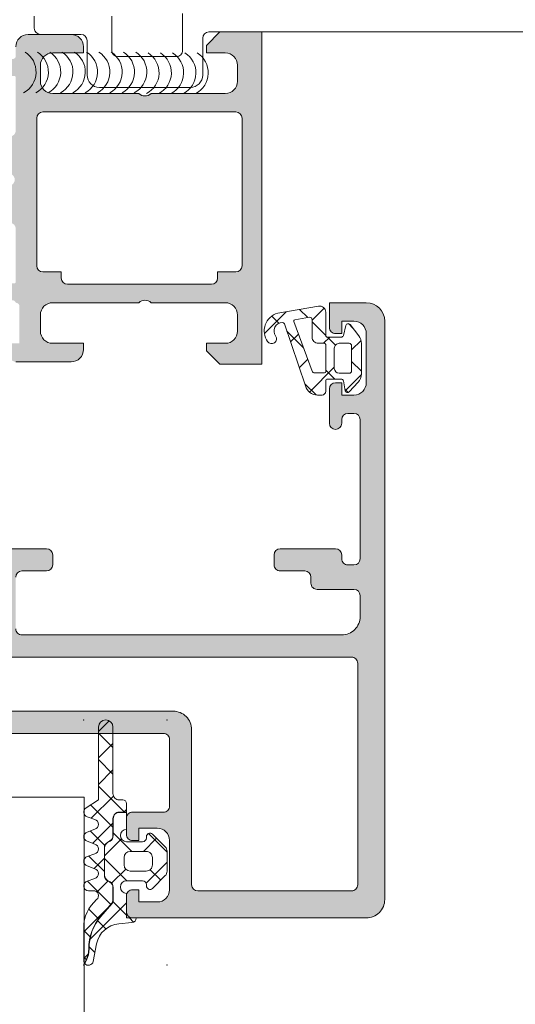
# Model space of a CAD drawing. Header units: millimetres. Extents: x 144573 to 336993, y 74252 to 247042.
# Tile 439 of 656: x 198288 to 198329, y 190583 to 190663. Entities that reach past the tile are written whole.
import ezdxf

# ---------------------------------------------------------------- set-up
doc = ezdxf.new("R2010")
doc.units = ezdxf.units.MM
doc.layers.add('FASÁDA DETAILNÍ', color=255, linetype='Continuous', lineweight=0)
doc.layers.add('NOVA', color=255, linetype='Continuous', lineweight=0)

# ---------------------------------------------------------------- blocks, each defined once
blk = doc.blocks.new('A$C69D17D4D')
at = {"layer": 'FASÁDA DETAILNÍ'}
h = blk.add_hatch(color=256, dxfattribs=at)
edge = h.paths.add_edge_path()
edge.add_arc((-24856.93811075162, 17286.81045535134), 0.1199999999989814, 0, 90.000000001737)
edge.add_line((-24856.93811075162, 17286.93045535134), (-24859.69810875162, 17286.93045535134))
edge.add_arc((-24859.69810875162, 17287.23045535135), 0.3000000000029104, 180.0000000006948, 270, ccw=False)
edge.add_line((-24859.99810875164, 17287.23045535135), (-24859.99810875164, 17288.2104296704))
edge.add_arc((-24859.69810875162, 17288.21042967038), 0.2999999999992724, 90, 179.9999999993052, ccw=False)
edge.add_line((-24859.69810875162, 17288.51042967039), (-24857.81809775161, 17288.51042967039))
edge.add_arc((-24857.55055441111, 17288.58929676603), 0.278925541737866, 196.4245945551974, 271.1628700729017)
edge.add_line((-24857.54489375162, 17288.3104286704), (-24857.09129975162, 17288.3104286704))
edge.add_arc((-24857.08563134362, 17288.58926611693), 0.2788950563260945, 268.8354106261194, 343.580123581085)
edge.add_line((-24856.81811075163, 17288.51042967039), (-24856.81811075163, 17289.31060438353))
edge.add_arc((-24855.81811075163, 17289.31060438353), 1, 90, 180, ccw=False)
edge.add_line((-24855.81811075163, 17290.31060438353), (-24852.31810339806, 17290.31060438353))
edge.add_arc((-24852.31812322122, 17289.31058456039), 1.000019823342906, 0.0011357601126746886, 89.99886423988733, ccw=False)
edge.add_line((-24851.31810339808, 17289.31060438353), (-24851.31810339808, 17288.81060438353))
edge.add_line((-24851.31810339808, 17288.81060438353), (-24853.81810339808, 17288.81060438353))
edge.add_arc((-24853.81805801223, 17287.81055899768), 1.000045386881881, 90.00260029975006, 179.9973997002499)
edge.add_line((-24854.81810339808, 17287.81060438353), (-24854.81810339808, 17286.51058607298))
edge.add_arc((-24853.8180508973, 17286.51063857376), 1.00005250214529, 180.003007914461, 269.996992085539)
edge.add_line((-24853.81810339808, 17285.51058607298), (-24846.81810339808, 17285.51058607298))
edge.add_arc((-24846.31810339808, 17286.03570782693), 0.7250881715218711, 226.4038161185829, 313.5961838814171)
edge.add_line((-24845.81810339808, 17285.51058607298), (-24839.78401526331, 17285.51058607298))
edge.add_arc((-24839.78406776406, 17286.51063857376), 1.00005250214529, 270.003007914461, 359.996992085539)
edge.add_line((-24838.78401526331, 17286.51058607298), (-24838.78401526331, 17287.81060438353))
edge.add_arc((-24839.78406064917, 17287.81055899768), 1.000045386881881, 0.002600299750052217, 89.99739970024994)
edge.add_line((-24839.78401526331, 17288.81060438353), (-24841.31810339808, 17288.81060438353))
edge.add_line((-24841.31810339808, 17288.81060438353), (-24841.31810339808, 17289.41061048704))
edge.add_line((-24841.31810339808, 17289.41061048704), (-24840.21809729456, 17290.51058607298))
edge.add_line((-24840.21809729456, 17290.51058607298), (-24836.81810339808, 17290.51058607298))
edge.add_line((-24836.81810339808, 17290.51058607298), (-24836.81810339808, 17263.51068525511))
edge.add_line((-24836.81810339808, 17263.51068525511), (-24840.21809729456, 17263.51068525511))
edge.add_line((-24840.21809729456, 17263.51068525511), (-24841.31810339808, 17264.61066084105))
edge.add_line((-24841.31810339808, 17264.61066084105), (-24841.31810339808, 17265.21066694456))
edge.add_line((-24841.31810339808, 17265.21066694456), (-24839.78401526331, 17265.21066694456))
edge.add_arc((-24839.78406064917, 17266.21071233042), 1.000045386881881, 270.00260029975, 359.99739970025)
edge.add_line((-24838.78401526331, 17266.21066694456), (-24838.78401526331, 17267.51068525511))
edge.add_arc((-24839.78406776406, 17267.51063275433), 1.00005250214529, 0.003007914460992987, 89.996992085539)
edge.add_line((-24839.78401526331, 17268.51068525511), (-24845.81810339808, 17268.51068525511))
edge.add_arc((-24846.31810339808, 17267.98556350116), 0.7250881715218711, 46.4038161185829, 133.5961838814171)
edge.add_line((-24846.81810339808, 17268.51068525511), (-24853.81810339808, 17268.51068525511))
edge.add_arc((-24853.8180508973, 17267.51063275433), 1.00005250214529, 90.003007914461, 179.996992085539)
edge.add_line((-24854.81810339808, 17267.51068525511), (-24854.81810339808, 17266.21066694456))
edge.add_arc((-24853.81805801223, 17266.21071233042), 1.000045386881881, 180.00260029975, 269.9973997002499)
edge.add_line((-24853.81810339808, 17265.21066694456), (-24851.31810339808, 17265.21066694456))
edge.add_line((-24851.31810339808, 17265.21066694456), (-24851.31810339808, 17264.71066694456))
edge.add_arc((-24852.31812322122, 17264.71068676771), 1.000019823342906, 270.00113576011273, 359.9988642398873, ccw=False)
edge.add_line((-24852.31810339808, 17263.71066694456), (-24856.81810339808, 17263.71066694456))
edge.add_arc((-24856.81811371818, 17264.21065662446), 0.4999896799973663, 179.9988173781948, 270.0011826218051, ccw=False)
edge.add_line((-24857.31810339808, 17264.21066694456), (-24857.31810339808, 17265.21066694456))
edge.add_line((-24857.31810339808, 17265.21066694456), (-24856.51810034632, 17265.21066694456))
edge.add_line((-24856.51810034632, 17265.21066694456), (-24856.51810034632, 17268.21068220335))
edge.add_arc((-24856.81810806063, 17268.21068489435), 0.3000077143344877, 359.9994860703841, 450.0005139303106)
edge.add_arc((-24857.08563134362, 17268.43185616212), 0.2788950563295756, 16.41987641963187, 91.16458937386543)
edge.add_line((-24857.09129975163, 17268.71069360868), (-24857.54489375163, 17268.71069360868))
edge.add_arc((-24857.55055441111, 17268.43182551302), 0.2789255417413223, 88.83712992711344, 163.5754054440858)
edge.add_line((-24857.81809775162, 17268.51069260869), (-24859.69810875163, 17268.51069260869))
edge.add_arc((-24859.69810875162, 17268.81069260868), 0.2999999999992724, 180, 270, ccw=False)
edge.add_line((-24859.99810875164, 17268.81069260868), (-24859.99810875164, 17269.79066692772))
edge.add_arc((-24859.69810875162, 17269.79066692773), 0.2999999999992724, 90, 180, ccw=False)
edge.add_line((-24859.69810875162, 17270.09066692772), (-24856.93811075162, 17270.09066692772))
edge.add_arc((-24856.93811075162, 17270.21066692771), 0.1200000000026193, 269.9999999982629, 359.999999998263)
edge.add_line((-24856.81811075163, 17270.21066692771), (-24856.81811075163, 17274.51069260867))
edge.add_arc((-24857.31811075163, 17274.51069260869), 0.5, 0, 90)
edge.add_line((-24857.31811075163, 17275.01069260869), (-24858.01811075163, 17275.01069260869))
edge.add_line((-24858.01811075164, 17275.01069260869), (-24860.41093107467, 17273.62919715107))
edge.add_arc((-24860.47999096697, 17273.74881239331), 0.1381197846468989, 172.2975625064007, 299.99999999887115, ccw=False)
edge.add_arc((-24855.63863973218, 17273.30119400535), 5.000000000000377, 108.7094007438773, 174.6507719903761, ccw=False)
edge.add_arc((-24857.40286592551, 17278.51056113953), 0.4999999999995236, 288.7094007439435, 431.2905992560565)
edge.add_arc((-24855.63863973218, 17283.71992827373), 5.000000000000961, 185.3492280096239, 251.2905992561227, ccw=False)
edge.add_arc((-24860.47999096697, 17283.27230988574), 0.1381197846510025, 60.00000000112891, 187.7024374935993, ccw=False)
edge.add_line((-24860.41093107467, 17283.39192512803), (-24858.01811075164, 17282.01042967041))
edge.add_line((-24858.01811075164, 17282.01042967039), (-24857.31811075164, 17282.01042967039))
edge.add_arc((-24857.31811075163, 17282.51042967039), 0.5, 270, 360)
edge.add_line((-24856.81811075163, 17282.51042967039), (-24856.81811075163, 17286.81045535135))
edge = h.paths.add_edge_path(flags=16)
edge.add_arc((-24838.9181095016, 17271.51067762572), 0.5, 270, 360)
edge.add_line((-24838.4181095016, 17271.51067762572), (-24838.4181095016, 17283.51058607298))
edge.add_arc((-24838.9181095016, 17283.51058607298), 0.5, 0, 90)
edge.add_line((-24838.9181095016, 17284.01058607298), (-24854.61809119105, 17284.01058607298))
edge.add_arc((-24854.61809119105, 17283.51058607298), 0.5, 90, 180)
edge.add_line((-24855.11809119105, 17283.51058607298), (-24855.11809119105, 17271.51067762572))
edge.add_arc((-24854.61809119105, 17271.51067762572), 0.5, 180, 270)
edge.add_line((-24854.61809119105, 17271.01067762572), (-24853.11809119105, 17271.01067762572))
edge.add_line((-24853.11809119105, 17271.01067762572), (-24853.11809119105, 17270.51067762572))
edge.add_arc((-24852.61809119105, 17270.51067762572), 0.5, 180, 270)
edge.add_line((-24852.61809119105, 17270.01067762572), (-24840.9181095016, 17270.01067762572))
edge.add_arc((-24840.9181095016, 17270.51067762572), 0.5, 270, 360)
edge.add_line((-24840.4181095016, 17270.51067762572), (-24840.4181095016, 17271.01067762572))
edge.add_line((-24840.4181095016, 17271.01067762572), (-24838.9181095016, 17271.01067762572))
h = blk.add_hatch(color=256, dxfattribs=at)
edge = h.paths.add_edge_path(flags=16)
edge.add_ellipse((-24829.51811741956, 17239.21063723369), major_axis=(-0.499974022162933, 0), ratio=1, start_angle=179.9970229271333, end_angle=270.0029770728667, ccw=False)
edge.add_line((-24829.01814339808, 17239.21061125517), (-24829.01814339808, 17221.21061125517))
edge.add_ellipse((-24829.51811741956, 17221.21058527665), major_axis=(-0.499974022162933, 0), ratio=1, start_angle=89.99702292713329, end_angle=180.0029770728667, ccw=False)
edge.add_line((-24829.51814339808, 17220.71061125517), (-24842.01814339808, 17220.71061125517))
edge.add_ellipse((-24842.01812157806, 17221.21063307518), major_axis=(-0.5000218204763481, 0), ratio=1, start_angle=0.002500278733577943, end_angle=89.99749972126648, ccw=False)
edge.add_line((-24842.51814339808, 17221.21061125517), (-24842.51814339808, 17233.81366225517))
edge.add_ellipse((-24844.01814227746, 17233.8136633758), major_axis=(-1.499998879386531, 0), ratio=1, start_angle=179.9999571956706, end_angle=270.0000428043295)
edge.add_line((-24844.01814339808, 17235.31366225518), (-24857.01813139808, 17235.31366225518))
edge.add_ellipse((-24857.01813177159, 17235.81366188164), major_axis=(-0.4999996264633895, 0), ratio=1, start_angle=-4.280419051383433e-05, end_angle=90.00004280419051, ccw=False)
edge.add_line((-24857.51813139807, 17235.81366225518), (-24857.51813139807, 17239.21061125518))
edge.add_ellipse((-24857.01813177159, 17239.21061162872), major_axis=(-0.4999996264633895, 0), ratio=1, start_angle=-90.00004280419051, end_angle=4.280419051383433e-05, ccw=False)
edge.add_line((-24857.01813139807, 17239.71061125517), (-24829.51814339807, 17239.71061125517))
edge = h.paths.add_edge_path()
edge.add_line((-24828.31813139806, 17268.51060625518), (-24831.31813139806, 17268.51060625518))
edge.add_line((-24831.31813139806, 17268.51060625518), (-24831.31813139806, 17266.51060625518))
edge.add_arc((-24830.81815737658, 17266.51058027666), 0.499974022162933, 179.9970229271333, 270.0029770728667)
edge.add_line((-24830.81813139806, 17266.01060625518), (-24830.31813139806, 17266.01060625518))
edge.add_line((-24830.31813139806, 17266.01060625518), (-24830.31813139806, 17267.01060625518))
edge.add_line((-24830.31813139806, 17267.01060625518), (-24829.31813139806, 17267.01060625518))
edge.add_arc((-24829.31819552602, 17266.01054212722), 1.00006412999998, 0.0036740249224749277, 89.99632597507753, ccw=False)
edge.add_line((-24828.31813139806, 17266.01060625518), (-24828.31813139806, 17262.01060625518))
edge.add_arc((-24829.31816138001, 17262.0106362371), 1.000029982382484, 270.0017177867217, 359.9982822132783, ccw=False)
edge.add_line((-24829.31813139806, 17261.01060625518), (-24830.31813139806, 17261.01060625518))
edge.add_line((-24830.31813139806, 17261.01060625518), (-24830.31813139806, 17262.01060625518))
edge.add_line((-24830.31813139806, 17262.01060625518), (-24830.81813139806, 17262.01060625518))
edge.add_arc((-24830.81812579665, 17261.51060065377), 0.5000056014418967, 90.0006418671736, 179.9993581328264)
edge.add_line((-24831.31813139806, 17261.51060625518), (-24831.31813139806, 17258.71060325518))
edge.add_arc((-24830.81813139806, 17258.71060325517), 0.5, 180, 360)
edge.add_line((-24830.31813139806, 17258.71060325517), (-24830.31813139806, 17259.01060625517))
edge.add_arc((-24829.81812067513, 17259.01059553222), 0.5000107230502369, 90.00122873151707, 179.9987712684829, ccw=False)
edge.add_line((-24829.81813139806, 17259.51060625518), (-24829.31813139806, 17259.51060625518))
edge.add_arc((-24829.31819931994, 17259.0105383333), 0.5000679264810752, 0.007782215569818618, 89.99221778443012, ccw=False)
edge.add_line((-24828.81813139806, 17259.01060625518), (-24828.81813139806, 17247.71061125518))
edge.add_arc((-24829.31815321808, 17247.71063307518), 0.5000218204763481, 270.0025002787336, 359.9974997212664, ccw=False)
edge.add_line((-24829.31813139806, 17247.21061125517), (-24829.81813139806, 17247.21061125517))
edge.add_arc((-24829.81819407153, 17247.71054858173), 0.4999373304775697, 179.992817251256, 270.00718274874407, ccw=False)
edge.add_line((-24830.31813139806, 17247.71061125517), (-24830.31813139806, 17248.01061425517))
edge.add_arc((-24830.818194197, 17248.01055145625), 0.5000628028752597, 0.007195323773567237, 89.99280467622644)
edge.add_line((-24830.81813139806, 17248.51061425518), (-24835.31813139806, 17248.51061425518))
edge.add_arc((-24835.31812579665, 17248.01060865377), 0.5000056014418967, 90.0006418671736, 179.9993581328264)
edge.add_line((-24835.81813139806, 17248.01061425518), (-24835.81813139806, 17247.21061125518))
edge.add_arc((-24835.31815737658, 17247.21058527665), 0.499974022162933, 179.9970229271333, 270.0029770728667)
edge.add_line((-24835.31813139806, 17246.71061125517), (-24833.31813139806, 17246.71061125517))
edge.add_arc((-24833.31819931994, 17246.21054333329), 0.5000679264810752, 0.007782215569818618, 89.99221778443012, ccw=False)
edge.add_line((-24832.81813139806, 17246.21061125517), (-24832.81813139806, 17245.71061125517))
edge.add_arc((-24832.31819407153, 17245.71054858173), 0.4999373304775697, 179.992817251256, 270.007182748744)
edge.add_line((-24832.31813139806, 17245.21061125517), (-24829.31813139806, 17245.21061125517))
edge.add_arc((-24829.31818651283, 17244.7105561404), 0.5000551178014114, 0.006314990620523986, 89.99368500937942, ccw=False)
edge.add_line((-24828.81813139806, 17244.71061125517), (-24828.81813139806, 17243.01061425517))
edge.add_arc((-24830.31809955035, 17243.01058240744), 1.499968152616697, -90.00121651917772, 0.0012165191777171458, ccw=False)
edge.add_line((-24830.31813139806, 17241.51061425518), (-24856.31813139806, 17241.51061425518))
edge.add_arc((-24856.31815225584, 17242.0105933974), 0.4999791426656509, 179.9976097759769, 270.00239022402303, ccw=False)
edge.add_line((-24856.81813139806, 17242.01061425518), (-24856.81813139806, 17246.21061125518))
edge.add_arc((-24856.31812579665, 17246.21060565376), 0.5000056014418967, 90.00064186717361, 179.9993581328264, ccw=False)
edge.add_line((-24856.31813139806, 17246.71061125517), (-24854.31813139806, 17246.71061125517))
edge.add_arc((-24854.31815321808, 17247.21063307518), 0.5000218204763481, 270.0025002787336, 359.9974997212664)
edge.add_line((-24853.81813139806, 17247.21061125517), (-24853.81813139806, 17248.01061425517))
edge.add_arc((-24854.31818395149, 17248.01056170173), 0.5000525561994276, 0.006021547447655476, 89.99397845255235)
edge.add_line((-24854.31813139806, 17248.51061425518), (-24859.31813239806, 17248.51061425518))
edge.add_line((-24859.31813239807, 17248.51061425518), (-24860.07602139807, 17248.29329325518))
edge.add_arc((-24860.15871270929, 17248.5816716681), 0.2999999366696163, 217.904814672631, 286.0000242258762, ccw=False)
edge.add_arc((-24860.63213255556, 17248.21306111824), 0.3000001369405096, 37.90471808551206, 89.99996992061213)
edge.add_line((-24860.63213239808, 17248.51306125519), (-24862.69627939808, 17248.51305925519))
edge.add_arc((-24862.69627985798, 17248.11305986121), 0.3999993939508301, 89.99993412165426, 201.9737695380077)
edge.add_line((-24863.06722139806, 17247.96338725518), (-24862.25086039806, 17245.94015825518))
edge.add_arc((-24862.06539013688, 17246.01499487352), 0.1999993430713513, 201.9739078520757, 294.1410923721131)
edge.add_line((-24861.98359339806, 17245.83248725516), (-24859.59990839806, 17246.90080725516))
edge.add_arc((-24859.5181116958, 17246.71829914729), 0.1999997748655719, -0.8199006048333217, 114.1410254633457, ccw=False)
edge.add_line((-24859.31813239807, 17246.71543725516), (-24859.31813139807, 17235.41135725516))
edge.add_arc((-24859.50954589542, 17235.40292553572), 0.1916001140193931, -91.04445002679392, 2.5222218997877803, ccw=False)
edge.add_line((-24859.51303839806, 17235.21135725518), (-24859.93362239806, 17235.21135725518))
edge.add_line((-24859.93362239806, 17235.21135725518), (-24862.39923439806, 17236.64309225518))
edge.add_arc((-24862.55004609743, 17236.38375526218), 0.2999997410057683, 59.82080388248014, 164.0000282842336)
edge.add_line((-24862.83842439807, 17236.46644625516), (-24863.26629539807, 17234.97428525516))
edge.add_line((-24863.26629539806, 17234.97428525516), (-24863.76470739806, 17234.11101025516))
edge.add_arc((-24863.41829715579, 17233.91101030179), 0.4000000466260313, 150.0000115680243, 269.9999652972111)
edge.add_line((-24863.41829739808, 17233.51101025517), (-24859.31036639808, 17233.51135725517))
edge.add_line((-24859.31036639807, 17233.51135725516), (-24844.81830939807, 17233.51366225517))
edge.add_arc((-24844.81813127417, 17233.01366241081), 0.4999998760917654, -1.783461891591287e-05, 90.02041150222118, ccw=False)
edge.add_line((-24844.31813139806, 17233.01366225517), (-24844.31813139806, 17227.61062025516))
edge.add_arc((-24844.81813102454, 17227.61061988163), 0.4999996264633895, -90.00004280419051, 4.280419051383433e-05, ccw=False)
edge.add_line((-24844.81813139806, 17227.11062025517), (-24847.31813139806, 17227.11062025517))
edge.add_arc((-24847.31813177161, 17226.61062062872), 0.4999996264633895, 89.9999571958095, 180.0000428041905)
edge.add_line((-24847.81813139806, 17226.61062025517), (-24847.81813139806, 17225.31061725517))
edge.add_arc((-24847.31815225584, 17225.31059639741), 0.4999791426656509, 179.997609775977, 270.002390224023)
edge.add_line((-24847.31813139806, 17224.81061725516), (-24846.81813139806, 17224.81061725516))
edge.add_line((-24846.81813139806, 17224.81061725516), (-24846.81813139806, 17225.81061725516))
edge.add_line((-24846.81813139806, 17225.81061725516), (-24845.31813139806, 17225.81061725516))
edge.add_arc((-24845.31816308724, 17224.81058556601), 1.00003168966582, 0.0018155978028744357, 89.99818440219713, ccw=False)
edge.add_line((-24844.31813139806, 17224.81061725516), (-24844.31813139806, 17220.81061725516))
edge.add_arc((-24845.31820064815, 17220.81068650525), 1.000069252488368, 270.0039674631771, 359.99603253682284, ccw=False)
edge.add_line((-24845.31813139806, 17219.81061725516), (-24846.81813139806, 17219.81061725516))
edge.add_line((-24846.81813139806, 17219.81061725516), (-24846.81813139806, 17220.81061725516))
edge.add_line((-24846.81813139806, 17220.81061725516), (-24847.31813139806, 17220.81061725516))
edge.add_arc((-24847.31815737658, 17220.31064323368), 0.499974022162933, 89.99702292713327, 180.0029770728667)
edge.add_line((-24847.81813139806, 17220.31061725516), (-24847.81813139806, 17219.01061425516))
edge.add_arc((-24847.31812579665, 17219.01061985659), 0.5000056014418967, 180.0006418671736, 269.9993581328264)
edge.add_line((-24847.31813139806, 17218.51061425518), (-24828.31813139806, 17218.51061425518))
edge.add_arc((-24828.31810211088, 17220.010584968), 1.49997071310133, 269.9988812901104, 360.0011187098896)
edge.add_line((-24826.81813139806, 17220.01061425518), (-24826.81813139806, 17267.01060625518))
edge.add_arc((-24828.31819173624, 17267.010545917), 1.500060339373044, 0.002304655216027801, 89.99769534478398)
h = blk.add_hatch(dxfattribs=at)
h.set_pattern_fill('ANSI37', color=256, scale=0.625, angle=-1.272221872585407e-14, style=0)
h.set_pattern_definition([(44.99999999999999, (-24830.31810339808, 17266.01058625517), (-1.403165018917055, 1.403165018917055), []), (135, (-24830.31810339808, 17266.01058625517), (-1.403165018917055, -1.403165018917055), [])])
edge = h.paths.add_edge_path(flags=16)
edge.add_ellipse((-24832.22031654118, 17265.70837121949), major_axis=(-0.4977897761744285, 0), ratio=1, start_angle=-0.2547220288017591, end_angle=90.1925797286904)
edge.add_line((-24832.21864339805, 17265.21058425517), (-24831.71812439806, 17265.21058425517))
edge.add_ellipse((-24831.71811014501, 17265.11060050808), major_axis=(-0.09998374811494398, 0), ratio=1, start_angle=179.9912593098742, end_angle=270.0081677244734, ccw=False)
edge.add_line((-24831.61812639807, 17265.11058525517), (-24831.61812239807, 17262.91015525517))
edge.add_ellipse((-24831.71812705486, 17262.91015791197), major_axis=(-0.1000046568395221, 0), ratio=1, start_angle=90.00152216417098, end_angle=179.998477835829, ccw=False)
edge.add_line((-24831.71812439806, 17262.81015325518), (-24832.53006639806, 17262.81015325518))
edge.add_ellipse((-24832.53005792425, 17263.01015987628), major_axis=(-0.2000066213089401, 0), ratio=1, start_angle=15.68861530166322, end_angle=89.99757251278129, ccw=False)
edge.add_line((-24832.72261339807, 17262.95607625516), (-24834.20993839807, 17266.97421725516))
edge.add_ellipse((-24834.11615691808, 17267.00893074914), major_axis=(-0.09999996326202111, 0), ratio=1, start_angle=-79.67771585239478, end_angle=20.312182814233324, ccw=False)
edge.add_line((-24834.13407539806, 17267.10731225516), (-24832.92460639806, 17267.32759525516))
edge.add_ellipse((-24832.91809770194, 17267.12770488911), major_axis=(-0.1999963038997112, 0), ratio=1, start_angle=179.9989589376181, end_angle=271.8649678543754, ccw=False)
edge.add_line((-24832.71810139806, 17267.12770125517), (-24832.71810139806, 17265.71058425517))
edge = h.paths.add_edge_path(flags=16)
edge.add_ellipse((-24829.71811256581, 17265.01058308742), major_axis=(-0.200000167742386, 0), ratio=1, start_angle=179.9997615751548, end_angle=270.00023842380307, ccw=False)
edge.add_line((-24829.51811239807, 17265.01058225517), (-24829.51811639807, 17262.97612525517))
edge.add_ellipse((-24829.71811167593, 17262.97612053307), major_axis=(-0.1999952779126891, 0), ratio=1, start_angle=89.9995066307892, end_angle=180.00135281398, ccw=False)
edge.add_line((-24829.71811339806, 17262.77612525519), (-24830.51812339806, 17262.77612525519))
edge.add_ellipse((-24830.51811458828, 17263.1761360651), major_axis=(-0.4000108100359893, 0), ratio=1, start_angle=0.001978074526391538, end_angle=89.99873812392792, ccw=False)
edge.add_line((-24830.91812539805, 17263.17612225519), (-24830.91812539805, 17264.81058525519))
edge.add_ellipse((-24830.5181304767, 17264.81058833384), major_axis=(-0.3999949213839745, 0), ratio=1, start_angle=-90.0010139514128, end_angle=0.00044099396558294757, ccw=False)
edge.add_line((-24830.51812339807, 17265.21058325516), (-24829.71811339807, 17265.21058325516))
edge = h.paths.add_edge_path()
edge.add_arc((-24829.79466451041, 17266.61057515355), 0.2000083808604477, 40.00231578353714, 164.9984805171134)
edge.add_line((-24829.98785639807, 17266.66234625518), (-24830.17839039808, 17265.85882125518))
edge.add_arc((-24830.37158398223, 17265.9105976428), 0.200011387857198, 270.00274550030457, 344.9971436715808, ccw=False)
edge.add_line((-24830.37157439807, 17265.71058625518), (-24831.46812439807, 17265.71058625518))
edge.add_arc((-24831.46813475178, 17265.86057390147), 0.1499876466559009, 179.9960448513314, 270.00395514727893, ccw=False)
edge.add_line((-24831.61812239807, 17265.86058425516), (-24831.61811439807, 17267.74345525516))
edge.add_arc((-24832.11811427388, 17267.74345716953), 0.4999998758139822, 359.9997806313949, 459.9335722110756)
edge.add_line((-24832.20436739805, 17268.23596125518), (-24835.52409339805, 17267.65457225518))
edge.add_arc((-24835.11801906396, 17266.21058672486), 1.499996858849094, 105.7069244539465, 215.0875539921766)
edge.add_arc((-24836.01812189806, 17265.57827975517), 0.3999981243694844, 215.0880041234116, 395.0880041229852)
edge.add_arc((-24835.13682223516, 17266.21280131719), 0.6860034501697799, 90.48435837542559, 216.1411855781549, ccw=False)
edge.add_arc((-24835.12300205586, 17266.74967769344), 0.1503878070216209, 19.016150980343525, 97.49607826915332, ccw=False)
edge.add_line((-24834.98082139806, 17266.79867925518), (-24833.25313939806, 17261.75245325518))
edge.add_arc((-24832.28704738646, 17262.01057440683), 0.9999801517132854, 194.958910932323, 270.0005723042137)
edge.add_line((-24832.28703739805, 17261.01059425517), (-24831.91813239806, 17261.01058225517))
edge.add_arc((-24831.91815312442, 17261.31060198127), 0.3000197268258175, 270.0039581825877, 359.9968057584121)
edge.add_line((-24831.61813339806, 17261.31058525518), (-24831.61813339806, 17262.16060025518))
edge.add_arc((-24831.46814931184, 17262.16061316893), 0.1499840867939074, 89.99506678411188, 180.0049332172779, ccw=False)
edge.add_line((-24831.46813639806, 17262.31059725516), (-24830.37157439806, 17262.31058625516))
edge.add_arc((-24830.37158351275, 17262.11057166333), 0.200014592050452, 15.002374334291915, 89.99738902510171, ccw=False)
edge.add_line((-24830.17838639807, 17262.16234725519), (-24830.04929239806, 17261.35897525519))
edge.add_arc((-24829.85611655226, 17261.41069966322), 0.1999808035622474, 194.9897870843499, 315.0074444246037)
edge.add_line((-24829.71469039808, 17261.26931025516), (-24828.98817139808, 17262.04518025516))
edge.add_arc((-24829.71811302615, 17262.72869066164), 1.000000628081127, 316.8814623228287, 360.000034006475)
edge.add_line((-24828.71811239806, 17262.72869125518), (-24828.71811239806, 17265.20732425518))
edge.add_arc((-24829.71811530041, 17265.20732320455), 1.00000290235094, 6.019649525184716e-05, 37.82779308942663)
edge.add_line((-24828.92825539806, 17265.82061525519), (-24829.64145439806, 17266.73914425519))
h = blk.add_hatch(dxfattribs=at)
h.set_pattern_fill('ANSI37', color=256, scale=0.48, angle=90, style=0)
h.set_pattern_definition([(135, (0, 0), (-1.077630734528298, -1.077630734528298), []), (225, (0, 0), (1.077630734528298, -1.077630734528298), [])])
edge = h.paths.add_edge_path()
edge.add_line((-24850.40151985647, 17225.72477271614), (-24851.00857736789, 17225.49751382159))
edge.add_arc((-24850.90810216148, 17225.12067768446), 0.3900009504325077, 104.9293687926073, 255.070631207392)
edge.add_line((-24851.00857736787, 17224.74384154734), (-24850.40151985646, 17224.51658265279))
edge.add_arc((-24850.50810332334, 17224.12067768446), 0.4100009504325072, 285.0676336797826, 434.9323663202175, ccw=False)
edge.add_line((-24850.40151985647, 17223.72477271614), (-24851.00857738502, 17223.49751381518))
edge.add_arc((-24850.90810366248, 17223.12067768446), 0.390000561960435, 104.9291583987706, 255.0708416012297)
edge.add_line((-24851.00857738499, 17222.74384155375), (-24850.40151987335, 17222.51658265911))
edge.add_arc((-24850.50810182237, 17222.12067768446), 0.4100005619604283, 285.06742474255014, 434.9325713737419, ccw=False)
edge.add_line((-24850.40151990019, 17221.72477270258), (-24851.0085773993, 17221.49751762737))
edge.add_arc((-24850.90809015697, 17221.12063497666), 0.3900489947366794, 104.9293168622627, 269.9999999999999)
edge.add_line((-24850.90809015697, 17220.73058598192), (-24850.50810106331, 17220.73058598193))
edge.add_arc((-24850.50810106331, 17220.32058542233), 0.4100005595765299, 310.3199356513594, 449.99999999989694, ccw=False)
edge.add_arc((-24848.30813120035, 17217.72829920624), 2.989972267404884, 130.3199378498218, 180.0013304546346)
edge.add_line((-24851.29810346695, 17217.72822977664), (-24851.29810306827, 17215.0564381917))
edge.add_arc((-24850.90810306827, 17215.05588054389), 0.3900003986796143, 179.9180747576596, 215.6405699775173)
edge.add_line((-24851.2250518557, 17214.82862787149), (-24851.09540013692, 17215.08691913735))
edge.add_arc((-24852.87391416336, 17215.97966090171), 1.990000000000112, 333.345208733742, 360.6188691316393)
edge.add_arc((-24846.87053157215, 17216.0445077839), 4.013732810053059, 139.3588191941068, 180.618869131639, ccw=False)
edge.add_line((-24849.91616556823, 17218.65873130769), (-24849.03529869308, 17219.68496264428))
edge.add_arc((-24849.40402656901, 17220.00146065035), 0.4859333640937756, 319.3588191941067, 359.9999999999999)
edge.add_line((-24848.91809320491, 17220.00146065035), (-24848.91809320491, 17220.99905805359))
edge.add_arc((-24849.40809320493, 17220.9990580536), 0.4900000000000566, 360.0000000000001, 420.0000000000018)
edge.add_line((-24849.1630932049, 17221.42341050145), (-24849.3630932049, 17221.53888055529))
edge.add_arc((-24849.10809320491, 17221.98055351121), 0.5099999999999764, 179.9999999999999, 240.00000000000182, ccw=False)
edge.add_line((-24849.61809320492, 17221.98055351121), (-24849.61809320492, 17224.2175633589))
edge.add_arc((-24849.10809320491, 17224.21756335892), 0.5100000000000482, 120.00000000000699, 179.9999999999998, ccw=False)
edge.add_line((-24849.36309320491, 17224.65923631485), (-24849.16309320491, 17224.77470636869))
edge.add_arc((-24849.40809320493, 17225.19905881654), 0.4899999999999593, 300.000000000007, 359.9999999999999)
edge.add_line((-24848.91809320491, 17225.19905881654), (-24848.91809320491, 17226.59905652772))
edge.add_arc((-24848.40809320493, 17226.59905652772), 0.509999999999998, 89.99999999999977, 180, ccw=False)
edge.add_line((-24848.40809320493, 17227.10905652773), (-24847.81809292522, 17227.10905652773))
edge.add_line((-24847.81809292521, 17227.10905652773), (-24847.81809387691, 17227.82067807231))
edge.add_arc((-24848.10809387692, 17227.82067768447), 0.2900000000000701, 360.0000766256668, 450.0000000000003)
edge.add_line((-24848.10809387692, 17228.11067768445), (-24848.40807900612, 17228.11067768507))
edge.add_arc((-24848.40826055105, 17228.62049967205), 0.5098220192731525, 179.975713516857, 270.02040272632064, ccw=False)
edge.add_line((-24848.91808252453, 17228.62071577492), (-24848.91811304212, 17234.02067872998))
edge.add_arc((-24849.50811151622, 17234.02067539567), 0.5899984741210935, 360.0003238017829, 540.0000000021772)
edge.add_line((-24850.09810999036, 17234.02067539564), (-24850.09810999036, 17228.11526714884))
edge.add_line((-24850.09810999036, 17228.11526714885), (-24851.1028643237, 17227.45856359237))
edge.add_arc((-24850.90810368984, 17227.12067585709), 0.3899997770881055, 119.9594211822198, 255.0702409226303)
edge.add_line((-24851.00858116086, 17226.74384153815), (-24850.40151986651, 17226.5165826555))
edge.add_arc((-24850.50810332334, 17226.12067768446), 0.4100009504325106, 285.0676336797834, 434.93236777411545, ccw=False)
h = blk.add_hatch(dxfattribs=at)
h.set_pattern_fill('ANSI37', color=256, scale=0.625, angle=90, style=0)
h.set_pattern_definition([(135, (0, 0), (-1.403165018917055, -1.403165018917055), []), (225, (0, 0), (1.403165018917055, -1.403165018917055), [])])
edge = h.paths.add_edge_path()
edge.add_arc((-24845.90810999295, 17225.12053822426), 0.2900050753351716, 404.9975633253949, 539.9994892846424)
edge.add_line((-24846.19811506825, 17225.12054080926), (-24846.19811506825, 17225.02054654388))
edge.add_arc((-24846.50811506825, 17225.02054654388), 0.3099999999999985, 269.9999999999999, 360.0000000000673, ccw=False)
edge.add_line((-24846.50811506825, 17224.71054654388), (-24847.80809106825, 17224.71054654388))
edge.add_arc((-24847.80809106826, 17225.22054654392), 0.5100000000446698, 91.12352014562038, 270.00000000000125, ccw=False)
edge.add_line((-24847.81809108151, 17225.73044849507), (-24847.81809289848, 17227.08905652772))
edge.add_line((-24847.81809289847, 17227.08905652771), (-24848.40809320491, 17227.08905652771))
edge.add_arc((-24848.40809320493, 17226.59905652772), 0.4900000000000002, 90.00000000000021, 180)
edge.add_line((-24848.89809320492, 17226.59905652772), (-24848.89809320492, 17225.19905881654))
edge.add_arc((-24849.40809320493, 17225.19905881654), 0.5099999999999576, 300.00000000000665, 360.0000000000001, ccw=False)
edge.add_line((-24849.15309320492, 17224.7573858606), (-24849.35309320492, 17224.64191580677))
edge.add_arc((-24849.10809320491, 17224.21756335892), 0.4900000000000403, 120.0000000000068, 180.0000000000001)
edge.add_line((-24849.5980932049, 17224.21756335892), (-24849.5980932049, 17221.98055351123))
edge.add_arc((-24849.10809320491, 17221.98055351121), 0.4899999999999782, 180.0000000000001, 240.0000000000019)
edge.add_line((-24849.3530932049, 17221.55620106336), (-24849.1530932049, 17221.44073100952))
edge.add_arc((-24849.40809320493, 17220.9990580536), 0.5100000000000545, 359.99999999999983, 420.00000000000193, ccw=False)
edge.add_line((-24848.89809320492, 17220.9990580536), (-24848.89809320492, 17220.00146065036))
edge.add_arc((-24849.40402656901, 17220.00146065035), 0.5059333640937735, 319.3588191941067, 359.99999999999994, ccw=False)
edge.add_line((-24849.02012262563, 17219.67193624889), (-24849.90098950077, 17218.64570491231))
edge.add_arc((-24846.87053157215, 17216.0445077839), 3.993732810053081, 139.3588191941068, 180.618869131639)
edge.add_arc((-24852.87391416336, 17215.97966090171), 2.010000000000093, 333.3452087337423, 360.6188691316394, ccw=False)
edge.add_line((-24851.0775256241, 17215.07794685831), (-24851.21156678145, 17214.81091098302))
edge.add_arc((-24850.90810306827, 17215.05588054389), 0.3900003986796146, 218.9120293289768, 348.9894375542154)
edge.add_line((-24850.52528180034, 17214.98139438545), (-24850.24568023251, 17216.41948521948))
edge.add_arc((-24848.27262630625, 17216.03587317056), 2.010000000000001, 94.99524938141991, 168.9975035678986, ccw=False)
edge.add_line((-24848.44764332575, 17218.03823903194), (-24847.374683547, 17218.13202120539))
edge.add_arc((-24847.40810483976, 17218.52058831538), 0.3900017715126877, 274.9160046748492, 358.5301263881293)
edge.add_line((-24847.01823139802, 17218.51058425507), (-24847.8181023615, 17218.51058425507))
edge.add_line((-24847.81810236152, 17218.51058425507), (-24847.81809112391, 17220.51066359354))
edge.add_arc((-24847.80809106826, 17221.02056554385), 0.5100000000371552, 90, 268.87647509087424, ccw=False)
edge.add_line((-24847.80809106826, 17221.53056554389), (-24846.50811506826, 17221.53056554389))
edge.add_arc((-24846.50811506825, 17221.22056554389), 0.3100000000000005, 359.99999999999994, 450, ccw=False)
edge.add_line((-24846.19811506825, 17221.22056554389), (-24846.19811506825, 17221.12054054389))
edge.add_arc((-24845.90809969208, 17221.12056873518), 0.2900153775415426, 180.0055695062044, 314.9966855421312)
edge.add_line((-24845.70303971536, 17220.91548503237), (-24844.66174269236, 17221.95604945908))
edge.add_arc((-24845.00810306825, 17222.30265368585), 0.4900000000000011, 314.9798378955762, 359.9999999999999)
edge.add_line((-24844.51810306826, 17222.30265368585), (-24844.51810306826, 17223.93870212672))
edge.add_arc((-24845.00810306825, 17223.93870212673), 0.4899999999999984, 360.0000000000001, 405.0276992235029)
edge.add_line((-24844.66178829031, 17224.28535191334), (-24845.7030367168, 17225.32559405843))
edge = h.paths.add_edge_path()
edge.add_arc((-24847.5081248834, 17223.420569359), 0.4999901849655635, 89.99999999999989, 179.9999999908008, ccw=False)
edge.add_line((-24847.5081248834, 17223.92055954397), (-24846.20811506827, 17223.92055954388))
edge.add_arc((-24846.20809643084, 17223.42057818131), 0.4999813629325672, -0.0021357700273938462, 90.0021357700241, ccw=False)
edge.add_line((-24845.70811506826, 17223.42055954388), (-24845.70811506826, 17222.82055254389))
edge.add_arc((-24846.20809643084, 17222.82053390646), 0.4999813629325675, 269.997864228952, 360.002135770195, ccw=False)
edge.add_line((-24846.20811506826, 17222.32055254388), (-24847.50812488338, 17222.32055254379))
edge.add_arc((-24847.5081248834, 17222.82054272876), 0.4999901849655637, 180, 270, ccw=False)
edge.add_line((-24848.00811506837, 17222.82054272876), (-24848.00811506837, 17223.4205693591))
for points in [[(-24722.08196276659, 17308.51048655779), (-24722.08196276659, 17291.01058607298, -0.414213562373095), (-24722.58196276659, 17290.51058607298), (-24841.11810339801, 17290.51058607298, 0.414213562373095), (-24841.61810339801, 17290.01058607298), (-24841.61810339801, 17287.01058607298, -0.414213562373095), (-24842.61810339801, 17286.01058607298), (-24850.01810340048, 17286.01058607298, -0.4142135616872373), (-24851.01810340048, 17287.01058607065), (-24851.018103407, 17289.81058607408, 0.4142135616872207), (-24851.518103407, 17290.31058607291), (-24854.81810339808, 17290.31058607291, -0.414213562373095), (-24855.31810339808, 17290.81058607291), (-24855.31810339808, 17291.81058607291, -0.414213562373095)], [(-24849.01810144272, 17291.81058608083), (-24849.01810144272, 17289.01058602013, 0.4142135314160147), (-24848.51810144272, 17288.51058607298), (-24843.75205234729, 17288.51058607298, 0.4142135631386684), (-24843.25205234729, 17289.01058607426), (-24843.25205235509, 17292.0105860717, -0.4142135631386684)], [(-24856.81811075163, 17289.31060438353, -0.414213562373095), (-24855.81811075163, 17290.31060438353), (-24852.31810339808, 17290.31060438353, -0.4142019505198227), (-24851.31810339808, 17289.31060438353), (-24851.31810339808, 17288.81060438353), (-24853.81810339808, 17288.81060438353, 0.4141869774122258), (-24854.81810339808, 17287.81060438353), (-24854.81810339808, 17286.51058607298, 0.4141828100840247), (-24853.81810339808, 17285.51058607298), (-24846.81810339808, 17285.51058607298, 0.3999328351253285), (-24845.81810339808, 17285.51058607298), (-24839.78401526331, 17285.51058607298, 0.4141828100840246), (-24838.78401526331, 17286.51058607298), (-24838.78401526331, 17287.81060438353, 0.4141869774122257), (-24839.78401526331, 17288.81060438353), (-24841.31810339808, 17288.81060438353), (-24841.31810339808, 17289.41061048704), (-24840.21809729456, 17290.51058607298), (-24836.81810339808, 17290.51058607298), (-24836.81810339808, 17263.51068525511), (-24840.21809729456, 17263.51068525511), (-24841.31810339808, 17264.61066084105), (-24841.31810339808, 17265.21066694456), (-24839.78401526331, 17265.21066694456, 0.4141869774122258), (-24838.78401526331, 17266.21066694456), (-24838.78401526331, 17267.51068525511, 0.4141828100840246), (-24839.78401526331, 17268.51068525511), (-24845.81810339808, 17268.51068525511, 0.3999328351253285), (-24846.81810339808, 17268.51068525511), (-24853.81810339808, 17268.51068525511, 0.4141828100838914), (-24854.81810339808, 17267.51068525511), (-24854.81810339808, 17266.21066694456, 0.4141869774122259), (-24853.81810339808, 17265.21066694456), (-24851.31810339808, 17265.21066694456), (-24851.31810339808, 17264.71066694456, -0.4142019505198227), (-24852.31810339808, 17263.71066694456), (-24856.81810339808, 17263.71066694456, -0.414225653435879)], [(-24856.81813139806, 17246.21061125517, -0.414207), (-24856.31813139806, 17246.71061125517), (-24854.31813139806, 17246.71061125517), (-24854.31813139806, 17246.71061125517, 0.414188), (-24853.81813139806, 17247.21061125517), (-24853.81813139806, 17248.01061425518), (-24853.81813139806, 17248.01061425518, 0.414152), (-24854.31813139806, 17248.51061425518), (-24859.31813239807, 17248.51061425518)], [(-24859.31036639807, 17233.51135725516), (-24844.81830939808, 17233.51366225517), (-24844.81830939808, 17233.51366225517, -0.414318), (-24844.31813139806, 17233.01366225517), (-24844.31813139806, 17227.61062025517), (-24844.31813139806, 17227.61062025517, -0.414214), (-24844.81813139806, 17227.11062025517), (-24847.31813139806, 17227.11062025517), (-24847.31813139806, 17227.11062025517, 0.414214), (-24847.81813139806, 17226.61062025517), (-24847.81813139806, 17225.31061725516), (-24847.81813139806, 17225.31061725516, 0.414238), (-24847.31813139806, 17224.81061725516), (-24846.81813139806, 17224.81061725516), (-24846.81813139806, 17225.81061725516), (-24845.31813139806, 17225.81061725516), (-24845.31813139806, 17225.81061725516, -0.414195), (-24844.31813139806, 17224.81061725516), (-24844.31813139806, 17220.81061725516), (-24844.31813139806, 17220.81061725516, -0.414173), (-24845.31813139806, 17219.81061725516), (-24846.81813139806, 17219.81061725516), (-24846.81813139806, 17220.81061725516), (-24847.31813139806, 17220.81061725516), (-24847.31813139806, 17220.81061725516, 0.414244), (-24847.81813139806, 17220.31061725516), (-24847.81813139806, 17219.01061425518), (-24847.81813139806, 17219.01061425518, 0.414207), (-24847.31813139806, 17218.51061425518), (-24828.31813139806, 17218.51061425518), (-24828.31813139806, 17218.51061425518, 0.414225), (-24826.81813139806, 17220.01061425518), (-24826.81813139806, 17267.01060625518), (-24826.81813139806, 17267.01060625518, 0.41419), (-24828.31813139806, 17268.51060625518), (-24828.31813139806, 17268.51060625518), (-24831.31813139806, 17268.51060625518), (-24831.31813139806, 17266.51060625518), (-24831.31813139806, 17266.51060625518, 0.414244), (-24830.81813139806, 17266.01060625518), (-24830.31813139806, 17266.01060625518), (-24830.31813139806, 17267.01060625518), (-24829.31813139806, 17267.01060625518), (-24829.31813139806, 17267.01060625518, -0.414176), (-24828.31813139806, 17266.01060625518), (-24828.31813139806, 17262.01060625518), (-24828.31813139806, 17262.01060625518, -0.414196), (-24829.31813139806, 17261.01060625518), (-24830.31813139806, 17261.01060625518), (-24830.31813139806, 17262.01060625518), (-24830.81813139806, 17262.01060625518), (-24830.81813139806, 17262.01060625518, 0.414207), (-24831.31813139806, 17261.51060625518), (-24831.31813139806, 17258.71060325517), (-24831.31813139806, 17258.71060325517, 1), (-24830.31813139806, 17258.71060325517), (-24830.31813139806, 17259.01060625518), (-24830.31813139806, 17259.01060625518, -0.414201), (-24829.81813139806, 17259.51060625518), (-24829.31813139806, 17259.51060625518), (-24829.31813139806, 17259.51060625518, -0.414134), (-24828.81813139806, 17259.01060625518), (-24828.81813139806, 17247.71061125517), (-24828.81813139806, 17247.71061125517, -0.414188), (-24829.31813139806, 17247.21061125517), (-24829.81813139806, 17247.21061125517), (-24829.81813139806, 17247.21061125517, -0.414287), (-24830.31813139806, 17247.71061125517), (-24830.31813139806, 17248.01061425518), (-24830.31813139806, 17248.01061425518, 0.41414), (-24830.81813139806, 17248.51061425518), (-24835.31813139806, 17248.51061425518), (-24835.31813139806, 17248.51061425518, 0.414207), (-24835.81813139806, 17248.01061425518), (-24835.81813139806, 17247.21061125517), (-24835.81813139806, 17247.21061125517, 0.414244), (-24835.31813139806, 17246.71061125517), (-24833.31813139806, 17246.71061125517), (-24833.31813139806, 17246.71061125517, -0.414134), (-24832.81813139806, 17246.21061125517), (-24832.81813139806, 17245.71061125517), (-24832.81813139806, 17245.71061125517, 0.414287), (-24832.31813139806, 17245.21061125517), (-24829.31813139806, 17245.21061125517), (-24829.31813139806, 17245.21061125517, -0.414149), (-24828.81813139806, 17244.71061125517), (-24828.81813139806, 17243.01061425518), (-24828.81813139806, 17243.01061425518, -0.414226), (-24830.31813139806, 17241.51061425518), (-24856.31813139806, 17241.51061425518), (-24856.31813139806, 17241.51061425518, -0.414238), (-24856.81813139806, 17242.01061425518)]]:
    blk.add_lwpolyline(points, format="xyb", dxfattribs=at)
for points in [[(-24838.9181095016, 17271.01067762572, 0.414213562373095), (-24838.4181095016, 17271.51067762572), (-24838.4181095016, 17283.51058607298, 0.414213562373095), (-24838.9181095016, 17284.01058607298), (-24854.61809119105, 17284.01058607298, 0.414213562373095), (-24855.11809119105, 17283.51058607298), (-24855.11809119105, 17271.51067762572, 0.414213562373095), (-24854.61809119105, 17271.01067762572), (-24853.11809119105, 17271.01067762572), (-24853.11809119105, 17270.51067762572, 0.414213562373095), (-24852.61809119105, 17270.01067762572), (-24840.9181095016, 17270.01067762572, 0.414213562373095), (-24840.4181095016, 17270.51067762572), (-24840.4181095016, 17271.01067762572)], [(-24829.64145439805, 17266.73914425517, 0.606792), (-24829.98785639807, 17266.66234625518), (-24830.17839039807, 17265.85882125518), (-24830.17839039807, 17265.85882125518, -0.339427), (-24830.37157439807, 17265.71058625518), (-24831.46812439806, 17265.71058625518), (-24831.46812439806, 17265.71058625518, -0.414254), (-24831.61812239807, 17265.86058425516), (-24831.61811439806, 17267.74345525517), (-24831.61811439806, 17267.74345525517, 0.465956), (-24832.20436739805, 17268.23596125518), (-24835.52409339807, 17267.65457225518), (-24835.52409339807, 17267.65457225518, 0.517137), (-24836.34542839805, 17265.34834725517, 1), (-24835.69081539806, 17265.80821225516, -0.610743), (-24835.14262139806, 17266.89878025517, -0.356477), (-24834.98082139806, 17266.79867925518), (-24833.25313939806, 17261.75245325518), (-24833.25313939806, 17261.75245325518, 0.339657), (-24832.28703739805, 17261.01059425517), (-24831.91813239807, 17261.01058225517), (-24831.91813239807, 17261.01058225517, 0.414177), (-24831.61813339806, 17261.31058525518), (-24831.61813339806, 17262.16060025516), (-24831.61813339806, 17262.16060025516, -0.414264), (-24831.46813639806, 17262.31059725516), (-24830.37157439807, 17262.31058625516), (-24830.37157439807, 17262.31058625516, -0.33943), (-24830.17838639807, 17262.16234725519), (-24830.04929239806, 17261.35897525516), (-24830.04929239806, 17261.35897525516, 0.577453), (-24829.71469039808, 17261.26931025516), (-24828.98817139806, 17262.04518025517), (-24828.98817139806, 17262.04518025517, 0.190392), (-24828.71811239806, 17262.72869125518), (-24828.71811239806, 17265.20732425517), (-24828.71811239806, 17265.20732425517, 0.16657), (-24828.92825539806, 17265.82061525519), (-24829.64145439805, 17266.73914425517)]]:
    blk.add_lwpolyline(points, format="xyb", close=True, dxfattribs=at)
at = {"layer": 'FASÁDA DETAILNÍ', "extrusion": (0, 0, -1)}
for points in [[(24832.71810139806, 17265.71058425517, -0.416502), (24832.21864339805, 17265.21058425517), (24831.71812439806, 17265.21058425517), (24831.71812439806, 17265.21058425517, 0.4143), (24831.61812639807, 17265.11058525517), (24831.61812239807, 17262.91015525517), (24831.61812239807, 17262.91015525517, 0.414198), (24831.71812439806, 17262.81015325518), (24832.53006639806, 17262.81015325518), (24832.53006639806, 17262.81015325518, 0.336095), (24832.72261339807, 17262.95607625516), (24834.20993839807, 17266.97421725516), (24834.20993839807, 17266.97421725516, 0.466254), (24834.13407539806, 17267.10731225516), (24832.92460639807, 17267.32759525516), (24832.92460639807, 17267.32759525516, 0.423785), (24832.71810139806, 17267.12770125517), (24832.71810139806, 17265.71058425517)], [(24829.71811339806, 17265.21058325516, 0.414216), (24829.51811239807, 17265.01058225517), (24829.51811639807, 17262.97612525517), (24829.51811639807, 17262.97612525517, 0.414223), (24829.71811339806, 17262.77612525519), (24830.51812339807, 17262.77612525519), (24830.51812339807, 17262.77612525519, 0.414197), (24830.91812539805, 17263.17612225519), (24830.91812539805, 17264.81058525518), (24830.91812539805, 17264.81058525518, 0.414221), (24830.51812339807, 17265.21058325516), (24829.71811339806, 17265.21058325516)], [(24829.51814339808, 17239.71061125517, 0.414244), (24829.01814339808, 17239.21061125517), (24829.01814339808, 17221.21061125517), (24829.01814339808, 17221.21061125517, 0.414244), (24829.51814339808, 17220.71061125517), (24842.01814339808, 17220.71061125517), (24842.01814339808, 17220.71061125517, 0.414188), (24842.51814339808, 17221.21061125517), (24842.51814339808, 17233.81366225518), (24842.51814339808, 17233.81366225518, -0.414214), (24844.01814339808, 17235.31366225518), (24857.01813139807, 17235.31366225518), (24857.01813139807, 17235.31366225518, 0.414214), (24857.51813139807, 17235.81366225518), (24857.51813139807, 17239.21061125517), (24857.51813139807, 17239.21061125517, 0.414214), (24857.01813139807, 17239.71061125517), (24829.51814339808, 17239.71061125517)]]:
    blk.add_lwpolyline(points, format="xyb", close=True, dxfattribs=at)
at = {"layer": 'FASÁDA DETAILNÍ', "color": 7}
for points in [[(-24850.40151985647, 17225.72477271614), (-24851.00857736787, 17225.49751382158, 0.7683067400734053), (-24851.00857736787, 17224.74384154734), (-24850.40151985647, 17224.51658265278, -0.7663896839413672), (-24850.40151985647, 17223.72477271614), (-24851.00857738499, 17223.49751381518, 0.7683096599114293), (-24851.00857738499, 17222.74384155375), (-24850.40151987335, 17222.51658265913, -0.766392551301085), (-24850.40151990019, 17221.72477270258), (-24851.00857739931, 17221.49751762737, 0.8775222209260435), (-24850.90809015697, 17220.73058598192), (-24850.50810106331, 17220.73058598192, -0.6981291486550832), (-24850.24280810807, 17220.00798326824, 0.2202365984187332), (-24851.29810346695, 17217.72822977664), (-24851.29810306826, 17215.05643819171, 0.1571434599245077), (-24851.2250518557, 17214.82862787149), (-24851.09540013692, 17215.08691913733, 0.1195687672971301), (-24850.88403024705, 17216.00115507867, -0.1820014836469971), (-24849.91616556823, 17218.65873130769), (-24849.03529869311, 17219.68496264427, 0.1792130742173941), (-24848.91809320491, 17220.00146065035), (-24848.91809320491, 17220.9990580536, 0.2679491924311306), (-24849.1630932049, 17221.42341050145), (-24849.36309320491, 17221.53888055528, -0.2679491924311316), (-24849.61809320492, 17221.98055351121), (-24849.61809320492, 17224.21756335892, -0.2679491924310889), (-24849.36309320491, 17224.65923631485), (-24849.1630932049, 17224.77470636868, 0.2679491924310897), (-24848.91809320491, 17225.19905881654), (-24848.91809320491, 17226.59905652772, -0.4142135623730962), (-24848.40809320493, 17227.10905652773), (-24847.81809292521, 17227.10905652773), (-24847.81809387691, 17227.82067807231, 0.4142131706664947), (-24848.10809387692, 17228.11067768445), (-24848.40807900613, 17228.11067768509, -0.414442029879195), (-24848.91808252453, 17228.62071577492), (-24848.91811304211, 17234.02067872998, 0.999997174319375), (-24850.09810999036, 17234.02067539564), (-24850.09810999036, 17228.11526714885), (-24851.10286432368, 17227.45856359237, 0.6688782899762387), (-24851.00858116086, 17226.74384153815), (-24850.40151986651, 17226.51658265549, -0.7663896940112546), (-24850.40151985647, 17225.72477271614)], [(-24845.70303671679, 17225.32559405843, 0.6681907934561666), (-24846.19811506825, 17225.12054080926), (-24846.19811506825, 17225.02054654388, -0.41421356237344), (-24846.50811506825, 17224.71054654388), (-24847.80809106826, 17224.71054654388, -0.9902431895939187), (-24847.81809108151, 17225.73044849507), (-24847.81809289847, 17227.08905652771), (-24848.40809320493, 17227.08905652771, 0.4142135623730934), (-24848.89809320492, 17226.59905652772), (-24848.89809320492, 17225.19905881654, -0.267949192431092), (-24849.15309320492, 17224.7573858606), (-24849.3530932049, 17224.64191580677, 0.2679491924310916), (-24849.5980932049, 17224.21756335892), (-24849.5980932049, 17221.98055351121, 0.267949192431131), (-24849.3530932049, 17221.55620106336), (-24849.15309320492, 17221.44073100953, -0.2679491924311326), (-24848.89809320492, 17220.9990580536), (-24848.89809320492, 17220.00146065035, -0.1792130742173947), (-24849.02012262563, 17219.67193624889), (-24849.90098950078, 17218.64570491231, 0.1820014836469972), (-24850.86403141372, 17216.00137110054, -0.1195687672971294), (-24851.0775256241, 17215.07794685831), (-24851.21156678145, 17214.81091098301, 0.6375452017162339), (-24850.52528180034, 17214.98139438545), (-24850.24568023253, 17216.41948521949, -0.3346062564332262), (-24848.44764332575, 17218.03823903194), (-24847.37468354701, 17218.13202120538, 0.381933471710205), (-24847.01823139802, 17218.51058425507), (-24847.81810236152, 17218.51058425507), (-24847.81809112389, 17220.51066359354, -0.9902431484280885), (-24847.80809106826, 17221.53056554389), (-24846.50811506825, 17221.53056554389, -0.414213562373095), (-24846.19811506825, 17221.22056554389), (-24846.19811506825, 17221.1205405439, 0.6681225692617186), (-24845.70303971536, 17220.91548503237), (-24844.66174269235, 17221.95604945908, 0.1990038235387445), (-24844.51810306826, 17222.30265368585), (-24844.51810306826, 17223.93870212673, 0.199038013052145), (-24844.66178829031, 17224.28535191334), (-24845.70303671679, 17225.32559405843)], [(-24848.00811506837, 17223.42056935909, -0.4142135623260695), (-24847.5081248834, 17223.92055954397), (-24846.20811506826, 17223.92055954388, -0.4142353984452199), (-24845.70811506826, 17223.42055954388), (-24845.70811506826, 17222.82055254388, -0.4142353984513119), (-24846.20811506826, 17222.32055254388), (-24847.5081248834, 17222.3205525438, -0.4142135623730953), (-24848.00811506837, 17222.82054272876), (-24848.00811506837, 17223.42056935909)]]:
    blk.add_lwpolyline(points, format="xyb", close=True, dxfattribs=at)
at = {"layer": 'FASÁDA DETAILNÍ'}
blk.add_lwpolyline([(-24895.2540152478, 16840.64530968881), (-24895.2540152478, 17228.33608654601), (-24851.2540152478, 17228.33608654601), (-24851.2540152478, 16840.64530968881), (-24851.2540152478, 16759.67443086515), (-24895.2540152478, 16759.67443086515)], close=True, dxfattribs=at)
for centre in [(-24857.07408133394, 17287.26199569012), (-24856.07408133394, 17287.26199569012), (-24855.07408133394, 17287.26199569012), (-24854.07408133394, 17287.26199569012), (-24853.07408133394, 17287.26199569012), (-24852.07408133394, 17287.26199569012), (-24851.07408133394, 17287.26199569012), (-24850.07408133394, 17287.26199569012), (-24849.07408133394, 17287.26199569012), (-24848.07408133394, 17287.26199569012), (-24847.0752802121, 17287.19439538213), (-24846.0752802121, 17287.19439538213), (-24845.0752802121, 17287.19439538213), (-24844.0752802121, 17287.19439538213), (-24843.0752802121, 17287.19439538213)]:
    blk.add_arc(centre, 1.906465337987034, 297.9679544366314, 57.96795443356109, dxfattribs=at)
for p in [(-24851.29810306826, 17234.61058654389), (-24844.51810306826, 17234.61058654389), (-24851.29810306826, 17214.68058654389), (-24844.51810306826, 17214.68058654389)]:
    blk.add_point(p, dxfattribs=at)

msp = doc.modelspace()

# ---------------------------------------------------------------- block references
at = {"layer": 'NOVA', "ltscale": 300}
msp.add_blockref('A$C69D17D4D', (223144.9987451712, 173371.2585875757), dxfattribs=at)

doc.saveas('drawing.dxf')
